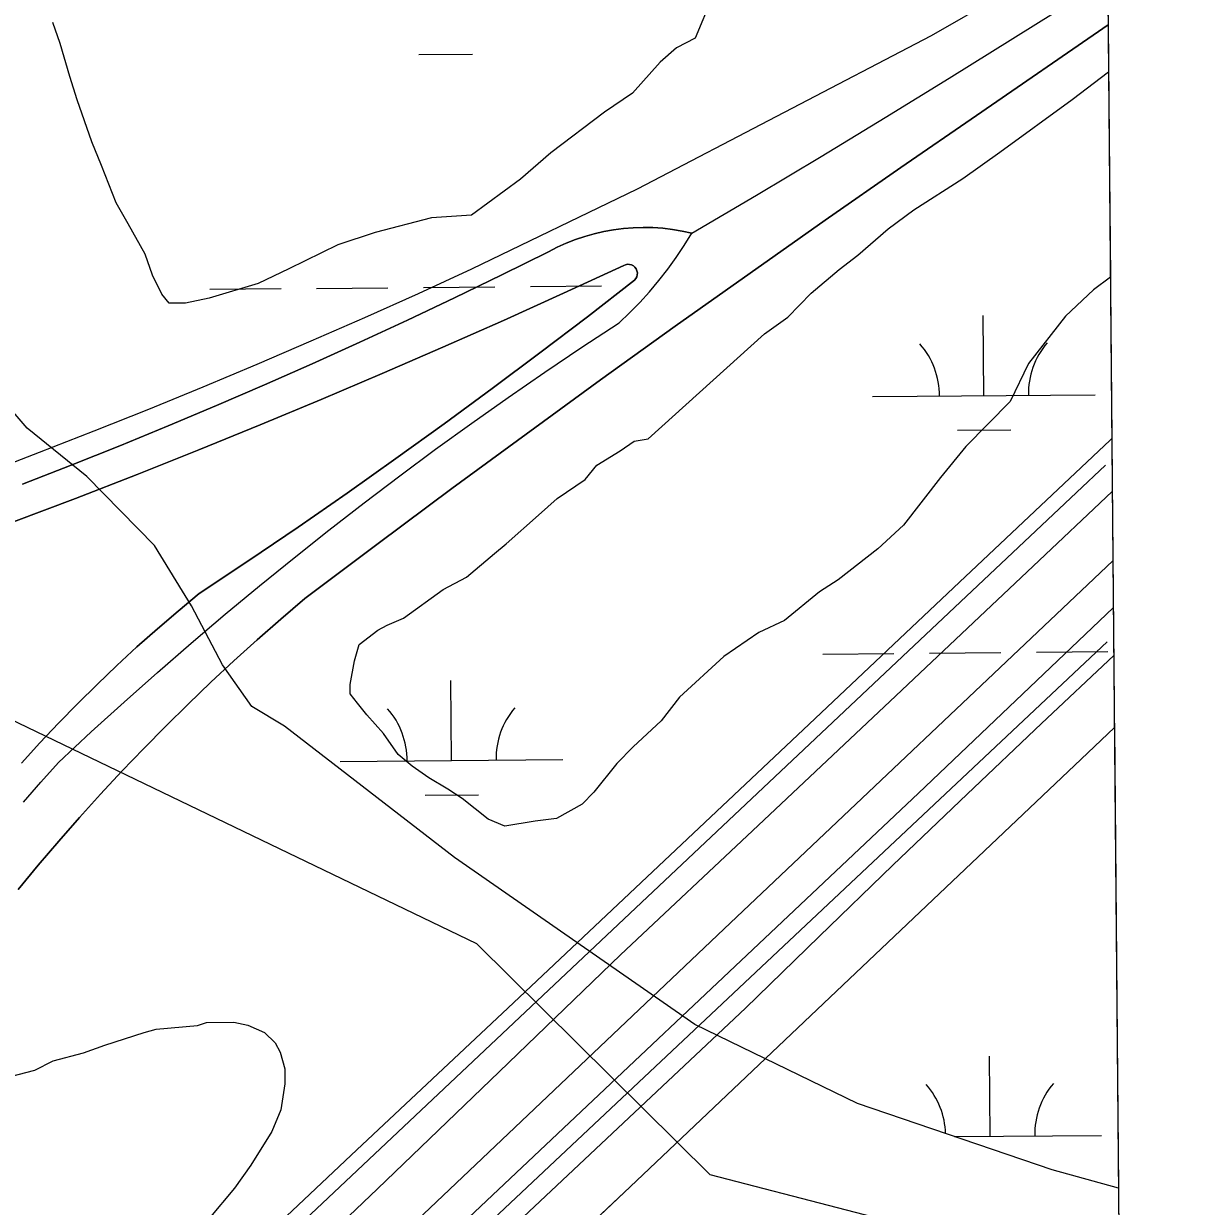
# Model space of a CAD drawing. Extents: x 3568792 to 3606828, y 529143 to 554785.
# Drawn here: x 3602221 to 3602744, y 538380 to 538911 of the extents above; entities that cross this region are included whole.
import ezdxf

# ---------------------------------------------------------------- set-up
doc = ezdxf.new("R2010")
doc.units = 0
for name, color, linetype in [('V-BRDG-OTLN', 7, 'Continuous'), ('V-FLOD-BASE', 7, 'Continuous'), ('V-GRID-FRAM', 7, 'Continuous'), ('V-ROAD-CNTR', 7, 'Continuous'), ('V-SITE-VEGE', 7, 'Continuous'), ('V-WETL-SWMP', 7, 'Continuous')]:
    doc.layers.add(name, color=color, linetype=linetype)

msp = doc.modelspace()

# ---------------------------------------------------------------- linework, layer by layer
at = {"layer": 'V-BRDG-OTLN'}
for p, q in [((3602628.21, 538905.81), (3602707.25, 538951.09)), ((3602707.25, 538951.09), (3602707.6, 538910.57)), ((3602648.56, 538869.83), (3602707.6, 538910.57)), ((3602707.6, 538910.57), (3602648.56, 538869.83)), ((3602707.6, 538910.57), (3602709.25, 538724.73)), ((3602496.28, 538836.9), (3602628.21, 538905.81)), ((3602614.51, 538846.43), (3602648.56, 538869.83)), ((3602648.56, 538869.83), (3602614.51, 538846.43)), ((3602580.59, 538822.85), (3602614.51, 538846.43)), ((3602614.51, 538846.43), (3602580.59, 538822.85)), ((3602421.8, 538800.91), (3602496.28, 538836.9)), ((3602546.8, 538799.1), (3602580.59, 538822.85)), ((3602580.59, 538822.85), (3602546.8, 538799.1)), ((3602397.83, 538789.94), (3602421.8, 538800.91)), ((3602490.06, 538802.49), (3602463.06, 538790.04)), ((3602490.9, 538802.84), (3602490.06, 538802.49)), ((3602491.8, 538803), (3602490.9, 538802.84)), ((3602492.71, 538802.96), (3602491.8, 538803)), ((3602493.59, 538802.72), (3602492.71, 538802.96)), ((3602494.39, 538802.29), (3602493.59, 538802.72)), ((3602495.08, 538801.69), (3602494.39, 538802.29)), ((3602495.62, 538800.95), (3602495.08, 538801.69)), ((3602495.99, 538800.11), (3602495.62, 538800.95)), ((3602473.73, 538779.48), (3602494.88, 538795.91)), ((3602494.88, 538795.91), (3602495.47, 538796.61)), ((3602495.47, 538796.61), (3602495.89, 538797.42)), ((3602495.89, 538797.42), (3602496.12, 538798.3)), ((3602496.16, 538799.21), (3602495.99, 538800.11)), ((3602496.12, 538798.3), (3602496.16, 538799.21)), ((3602513.13, 538775.16), (3602546.8, 538799.1)), ((3602546.8, 538799.1), (3602513.13, 538775.16)), ((3602463.06, 538790.04), (3602435.98, 538777.79)), ((3602373.77, 538779.16), (3602397.83, 538789.94)), ((3602452.43, 538763.25), (3602473.73, 538779.48)), ((3602349.62, 538768.57), (3602373.77, 538779.16)), ((3602435.98, 538777.79), (3602408.79, 538765.75)), ((3602479.59, 538751.05), (3602513.13, 538775.16)), ((3602513.13, 538775.16), (3602479.59, 538751.05)), ((3602325.39, 538758.19), (3602349.62, 538768.57)), ((3602408.79, 538765.75), (3602381.52, 538753.91)), ((3602301.08, 538747.99), (3602325.39, 538758.19)), ((3602430.99, 538747.2), (3602452.43, 538763.25)), ((3602381.52, 538753.91), (3602354.16, 538742.29)), ((3602276.68, 538737.99), (3602301.08, 538747.99)), ((3602446.19, 538726.76), (3602479.59, 538751.05)), ((3602479.59, 538751.05), (3602446.19, 538726.76)), ((3602354.16, 538742.29), (3602326.7, 538730.87)), ((3602409.4, 538731.36), (3602430.99, 538747.2)), ((3602252.2, 538728.18), (3602276.68, 538737.99)), ((3602227.65, 538718.57), (3602252.2, 538728.18)), ((3602326.7, 538730.87), (3602299.16, 538719.65)), ((3602387.66, 538715.71), (3602409.4, 538731.36)), ((3602412.91, 538702.29), (3602446.19, 538726.76)), ((3602446.19, 538726.76), (3602412.91, 538702.29)), ((3602708.55, 538724.07), (3602640.93, 538660.25)), ((3602640.93, 538660.25), (3602708.55, 538724.07)), ((3602709.25, 538724.73), (3602708.55, 538724.07)), ((3602708.55, 538724.07), (3602709.25, 538724.73)), ((3602709.25, 538724.73), (3602709.74, 538669.87)), ((3602203.01, 538709.16), (3602227.65, 538718.57)), ((3602299.16, 538719.65), (3602271.53, 538708.65)), ((3602365.79, 538700.26), (3602387.66, 538715.71)), ((3602271.53, 538708.65), (3602243.83, 538697.86)), ((3602343.77, 538685.01), (3602365.79, 538700.26)), ((3602379.78, 538677.65), (3602412.91, 538702.29)), ((3602412.91, 538702.29), (3602379.78, 538677.65)), ((3602243.83, 538697.86), (3602216.03, 538687.28)), ((3602321.62, 538669.96), (3602343.77, 538685.01)), ((3602346.77, 538652.83), (3602379.78, 538677.65)), ((3602379.78, 538677.65), (3602346.77, 538652.83)), ((3602299.33, 538655.11), (3602321.62, 538669.96)), ((3602709.74, 538669.87), (3602537.99, 538507.2)), ((3602640.93, 538660.25), (3602573.29, 538596.45)), ((3602573.29, 538596.45), (3602640.93, 538660.25)), ((3602289.89, 538647.27), (3602299.33, 538655.11)), ((3602346.77, 538652.83), (3602336.03, 538643.67)), ((3602336.03, 538643.67), (3602346.77, 538652.83)), ((3602280.59, 538639.27), (3602289.89, 538647.27)), ((3602325.42, 538634.36), (3602336.03, 538643.67)), ((3602336.03, 538643.67), (3602325.42, 538634.36)), ((3602271.43, 538631.12), (3602280.59, 538639.27)), ((3602262.4, 538622.8), (3602271.43, 538631.12)), ((3602314.94, 538624.89), (3602325.42, 538634.36)), ((3602325.42, 538634.36), (3602314.94, 538624.89)), ((3602253.53, 538614.33), (3602262.4, 538622.8)), ((3602304.6, 538615.27), (3602314.94, 538624.89)), ((3602314.94, 538624.89), (3602304.6, 538615.27)), ((3602294.4, 538605.5), (3602304.6, 538615.27)), ((3602304.6, 538615.27), (3602294.4, 538605.5)), ((3602244.79, 538605.72), (3602253.53, 538614.33)), ((3602236.21, 538596.95), (3602244.79, 538605.72)), ((3602284.35, 538595.58), (3602294.4, 538605.5)), ((3602294.4, 538605.5), (3602284.35, 538595.58)), ((3602227.77, 538588.04), (3602236.21, 538596.95)), ((3602274.43, 538585.52), (3602284.35, 538595.58)), ((3602284.35, 538595.58), (3602274.43, 538585.52)), ((3602573.29, 538596.45), (3602505.63, 538532.69)), ((3602505.63, 538532.69), (3602573.29, 538596.45)), ((3602695.47, 538580.78), (3602710.41, 538594.93)), ((3602710.41, 538594.93), (3602714.01, 538189.04)), ((3602219.49, 538578.99), (3602227.77, 538588.04)), ((3602264.67, 538575.31), (3602274.43, 538585.52)), ((3602274.43, 538585.52), (3602264.67, 538575.31)), ((3602492.95, 538388.69), (3602695.47, 538580.78)), ((3602255.05, 538564.96), (3602264.67, 538575.31)), ((3602264.67, 538575.31), (3602255.05, 538564.96)), ((3602245.58, 538554.48), (3602255.05, 538564.96)), ((3602255.05, 538564.96), (3602245.58, 538554.48)), ((3602236.27, 538543.85), (3602245.58, 538554.48)), ((3602245.58, 538554.48), (3602236.27, 538543.85)), ((3602236.27, 538543.85), (3602227.1, 538533.1)), ((3602227.1, 538533.1), (3602236.27, 538543.85)), ((3602218.1, 538522.21), (3602227.1, 538533.1)), ((3602227.1, 538533.1), (3602218.1, 538522.21)), ((3602505.63, 538532.69), (3602437.94, 538468.95)), ((3602437.94, 538468.95), (3602505.63, 538532.69)), ((3602537.99, 538507.2), (3602286.53, 538268.62)), ((3602437.94, 538468.95), (3602370.23, 538405.24)), ((3602370.23, 538405.24), (3602437.94, 538468.95)), ((3602370.23, 538405.24), (3602240.14, 538283.01)), ((3602240.14, 538283.01), (3602370.23, 538405.24)), ((3602358.5, 538262.01), (3602492.95, 538388.69))]:
    msp.add_line(p, q, dxfattribs=at)
for points in [[(3602220.38, 538561.42), (3602228.19, 538570.44), (3602236.16, 538579.31), (3602250.83, 538592.94), (3602265.65, 538606.41), (3602280.62, 538619.71), (3602295.74, 538632.84), (3602311, 538645.8), (3602326.41, 538658.59), (3602341.96, 538671.21), (3602357.65, 538683.65), (3602373.47, 538695.92), (3602389.44, 538708.01), (3602405.53, 538719.93), (3602421.76, 538731.66), (3602438.12, 538743.21), (3602454.6, 538754.58), (3602471.22, 538765.76), (3602487.95, 538776.76), (3602492.67, 538781.24), (3602497.22, 538785.88), (3602501.6, 538790.69), (3602505.8, 538795.66), (3602509.81, 538800.78), (3602513.62, 538806.05), (3602517.24, 538811.45), (3602520.66, 538816.99), (3602549.7, 538834.13), (3602578.65, 538851.44), (3602607.49, 538868.91), (3602636.23, 538886.56), (3602664.87, 538904.37), (3602693.4, 538922.36)], [(3602219.97, 538704.23), (3602241.86, 538712.78), (3602263.68, 538721.52), (3602285.41, 538730.45), (3602307.07, 538739.57), (3602328.65, 538748.87), (3602350.14, 538758.37), (3602371.54, 538768.05), (3602392.86, 538777.92), (3602414.09, 538787.97), (3602435.23, 538798.21), (3602456.27, 538808.63), (3602460.21, 538810.65), (3602464.25, 538812.48), (3602468.36, 538814.11), (3602472.56, 538815.53), (3602476.82, 538816.75), (3602481.13, 538817.75), (3602485.49, 538818.54), (3602489.88, 538819.11), (3602494.3, 538819.46), (3602498.73, 538819.59), (3602503.16, 538819.51), (3602507.57, 538819.2), (3602511.97, 538818.68), (3602516.34, 538817.94), (3602520.66, 538816.99)], [(3602216.03, 538687.28), (3602243.83, 538697.86), (3602271.53, 538708.65), (3602299.16, 538719.65), (3602326.7, 538730.87), (3602354.16, 538742.29), (3602381.52, 538753.91), (3602408.79, 538765.75), (3602435.98, 538777.79), (3602463.06, 538790.04), (3602490.06, 538802.49), (3602490.9, 538802.84), (3602491.8, 538803), (3602492.71, 538802.96), (3602493.59, 538802.72), (3602494.39, 538802.29), (3602495.08, 538801.69), (3602495.62, 538800.95), (3602495.99, 538800.11), (3602496.16, 538799.21), (3602496.12, 538798.3), (3602495.89, 538797.42), (3602495.47, 538796.61), (3602494.88, 538795.91), (3602473.73, 538779.48), (3602452.43, 538763.25), (3602430.99, 538747.2), (3602409.4, 538731.36), (3602387.66, 538715.71), (3602365.79, 538700.26), (3602343.77, 538685.01), (3602321.62, 538669.96), (3602299.33, 538655.11), (3602289.89, 538647.27), (3602280.59, 538639.27), (3602271.43, 538631.12), (3602262.4, 538622.8), (3602253.53, 538614.33), (3602244.79, 538605.72), (3602236.21, 538596.95), (3602227.77, 538588.04), (3602219.49, 538578.99)], [(3602612.22, 538609.17), (3602673.98, 538667.44), (3602709.46, 538700.98)], [(3602710.41, 538594.93), (3602695.47, 538580.78), (3602492.95, 538388.69), (3602358.5, 538262.01), (3602346.64, 538262.93), (3602329.03, 538264.12), (3602311.41, 538265.13), (3602304.28, 538265.48), (3602396.47, 538352.26), (3602622.45, 538565.49), (3602709.93, 538648.69)], [(3601703.46, 537676.21), (3602090.81, 538042.26), (3602544.77, 538468.86), (3602577.78, 538501.03), (3602610.94, 538533.06), (3602644.23, 538564.94), (3602677.65, 538596.69), (3602710.12, 538627.26)], [(3601819.05, 537862.39), (3601867.23, 537908.18), (3601915.56, 537953.81), (3601964.03, 537999.29), (3602012.64, 538044.62), (3602061.4, 538089.79), (3602110.3, 538134.81), (3602159.35, 538179.67), (3602214.62, 538231.43), (3602269.72, 538283.37), (3602324.67, 538335.48), (3602379.45, 538387.76), (3602434.07, 538440.22), (3602488.52, 538492.85), (3602550.4, 538550.97), (3602612.22, 538609.17)]]:
    msp.add_lwpolyline(points, dxfattribs=at)
at = {"layer": 'V-FLOD-BASE'}
msp.add_lwpolyline([(3602712.61, 538346.36), (3602528.91, 538394.09), (3602424.1, 538497.74), (3602101.16, 538653.21), (3602068.39, 538686.49), (3601916.46, 538723.55)], dxfattribs=at)
at = {"layer": 'V-GRID-FRAM'}
msp.add_lwpolyline([(3570935.99, 552713.78), (3602582.77, 552980.76), (3602744.09, 534798.43), (3571081.45, 534531.32), (3570935.99, 552713.78)], dxfattribs=at)
at = {"layer": 'V-ROAD-CNTR'}
for points in [[(3602520.66, 538816.99), (3602549.7, 538834.13), (3602578.65, 538851.44), (3602607.49, 538868.91), (3602636.23, 538886.56), (3602664.87, 538904.37), (3602693.4, 538922.36), (3602707.42, 538931.3)], [(3602520.66, 538816.99), (3602516.34, 538817.94), (3602511.97, 538818.68), (3602507.57, 538819.2), (3602503.16, 538819.51), (3602498.73, 538819.59), (3602494.3, 538819.46), (3602489.88, 538819.11), (3602485.49, 538818.54), (3602481.13, 538817.75), (3602476.82, 538816.75), (3602472.56, 538815.53), (3602468.36, 538814.11), (3602464.25, 538812.48), (3602460.21, 538810.65), (3602456.27, 538808.63), (3602435.23, 538798.21), (3602414.09, 538787.97), (3602392.86, 538777.92), (3602371.54, 538768.05), (3602350.14, 538758.37), (3602328.65, 538748.87), (3602307.07, 538739.57), (3602285.41, 538730.45), (3602263.68, 538721.52), (3602241.86, 538712.78), (3602219.97, 538704.23)], [(3602220.38, 538561.42), (3602228.19, 538570.44), (3602236.16, 538579.31), (3602250.83, 538592.94), (3602265.65, 538606.41), (3602280.62, 538619.71), (3602295.74, 538632.84), (3602311, 538645.8), (3602326.41, 538658.59), (3602341.96, 538671.21), (3602357.65, 538683.65), (3602373.47, 538695.92), (3602389.44, 538708.01), (3602405.53, 538719.93), (3602421.76, 538731.66), (3602438.12, 538743.21), (3602454.6, 538754.58), (3602471.22, 538765.76), (3602487.95, 538776.76), (3602492.67, 538781.24), (3602497.22, 538785.88), (3602501.6, 538790.69), (3602505.8, 538795.66), (3602509.81, 538800.78), (3602513.62, 538806.05), (3602517.24, 538811.45), (3602520.66, 538816.99)], [(3602065.35, 538108.61), (3602706.48, 538712.79)], [(3602080.58, 538044.46), (3602707.18, 538633.49)]]:
    msp.add_lwpolyline(points, dxfattribs=at)
at = {"layer": 'V-SITE-VEGE'}
for p, q in [((3602531.06, 538926.05), (3602522.14, 538904.53)), ((3602236.92, 538902.16), (3602233.64, 538911.63)), ((3602241.32, 538887.42), (3602236.92, 538902.16)), ((3602522.14, 538904.53), (3602513.74, 538900.21)), ((3602513.74, 538900.21), (3602506.43, 538893.78)), ((3602506.43, 538893.78), (3602493.91, 538879.9)), ((3602244.62, 538876.9), (3602241.32, 538887.42)), ((3602691.51, 538876.99), (3602707.79, 538889.51)), ((3602707.79, 538889.51), (3602708.61, 538797.23)), ((3602251.19, 538857.96), (3602244.62, 538876.9)), ((3602493.91, 538879.9), (3602481.34, 538871.29)), ((3602659.04, 538853.36), (3602691.51, 538876.99)), ((3602481.34, 538871.29), (3602457.26, 538853.04)), ((3602255.54, 538847.45), (3602251.19, 538857.96)), ((3602457.26, 538853.04), (3602443.67, 538841.26)), ((3602642.28, 538841.53), (3602659.04, 538853.36)), ((3602262.08, 538830.62), (3602255.54, 538847.45)), ((3602443.67, 538841.26), (3602421.68, 538825.15)), ((3602620.27, 538827.53), (3602642.28, 538841.53)), ((3602267.48, 538821.18), (3602262.08, 538830.62)), ((3602608.75, 538818.94), (3602620.27, 538827.53)), ((3602403.73, 538823.87), (3602378.45, 538817.23)), ((3602421.68, 538825.15), (3602403.73, 538823.87)), ((3602275.04, 538807.54), (3602267.48, 538821.18)), ((3602378.45, 538817.23), (3602361.62, 538811.75)), ((3602595.16, 538807.16), (3602608.75, 538818.94)), ((3602361.62, 538811.75), (3602339.56, 538800.92)), ((3602278.32, 538798.07), (3602275.04, 538807.54)), ((3602586.78, 538800.72), (3602595.16, 538807.16)), ((3602339.56, 538800.92), (3602325.91, 538794.41)), ((3602574.23, 538790), (3602586.78, 538800.72)), ((3602282.65, 538789.67), (3602278.32, 538798.07)), ((3602708.61, 538797.23), (3602700.99, 538791.53)), ((3602325.91, 538794.41), (3602303.8, 538787.81)), ((3602563.79, 538779.31), (3602574.23, 538790)), ((3602700.99, 538791.53), (3602688.46, 538779.76)), ((3602285.87, 538785.48), (3602282.65, 538789.67)), ((3602293.26, 538785.57), (3602285.87, 538785.48)), ((3602303.8, 538787.81), (3602293.26, 538785.57)), ((3602688.46, 538779.76), (3602671.81, 538758.43)), ((3602553.32, 538771.79), (3602563.79, 538779.31)), ((3602501.06, 538724.68), (3602553.32, 538771.79)), ((3602671.81, 538758.43), (3602663.56, 538741.42)), ((3602663.56, 538741.42), (3602643.73, 538721.11)), ((3602488.45, 538719.24), (3602494.74, 538723.55)), ((3602494.74, 538723.55), (3602501.06, 538724.68)), ((3602643.73, 538721.11), (3602632.28, 538707.24)), ((3602477.96, 538712.78), (3602488.45, 538719.24)), ((3602472.76, 538706.38), (3602477.96, 538712.78)), ((3602460.18, 538697.77), (3602472.76, 538706.38)), ((3602632.28, 538707.24), (3602615.63, 538685.91)), ((3602451.82, 538690.28), (3602460.18, 538697.77)), ((3602437.19, 538677.43), (3602451.82, 538690.28)), ((3602615.63, 538685.91), (3602604.14, 538675.21)), ((3602419.41, 538662.42), (3602431.95, 538673.14)), ((3602431.95, 538673.14), (3602437.19, 538677.43)), ((3602604.14, 538675.21), (3602586.35, 538661.26)), ((3602408.91, 538657.01), (3602419.41, 538662.42)), ((3602586.35, 538661.26), (3602577.96, 538655.87)), ((3602391.1, 538644.12), (3602408.91, 538657.01)), ((3602577.96, 538655.87), (3602562.26, 538643.01)), ((3602383.74, 538640.86), (3602391.1, 538644.12)), ((3602562.26, 538643.01), (3602550.71, 538637.59)), ((3602371.17, 538632.26), (3602379.55, 538638.7)), ((3602379.55, 538638.7), (3602383.74, 538640.86)), ((3602550.71, 538637.59), (3602534.99, 538626.83)), ((3602369.15, 538624.84), (3602371.17, 538632.26)), ((3602534.99, 538626.83), (3602515.14, 538608.64)), ((3602367.16, 538614.25), (3602369.15, 538624.84)), ((3602367.21, 538610.03), (3602367.16, 538614.25)), ((3602370.43, 538605.84), (3602367.21, 538610.03)), ((3602374.72, 538600.61), (3602370.43, 538605.84)), ((3602515.14, 538608.64), (3602506.81, 538597.97)), ((3602382.22, 538592.25), (3602374.72, 538600.61)), ((3602506.81, 538597.97), (3602494.28, 538586.2)), ((3602388.67, 538582.82), (3602382.22, 538592.25)), ((3602494.28, 538586.2), (3602486.97, 538578.72)), ((3602395.07, 538577.61), (3602388.67, 538582.82)), ((3602402.53, 538572.42), (3602395.07, 538577.61)), ((3602486.97, 538578.72), (3602476.56, 538565.91)), ((3602411.04, 538567.24), (3602402.53, 538572.42)), ((3602417.43, 538563.09), (3602411.04, 538567.24)), ((3602429.17, 538553.72), (3602417.43, 538563.09)), ((3602476.56, 538565.91), (3602471.34, 538560.57)), ((3602471.34, 538560.57), (3602459.8, 538554.09)), ((3602436.6, 538550.64), (3602429.17, 538553.72)), ((3602450.3, 538552.92), (3602436.6, 538550.64)), ((3602459.8, 538554.09), (3602450.3, 538552.92))]:
    msp.add_line(p, q, dxfattribs=at)
msp.add_lwpolyline([(3602214.68, 538438.14), (3602225.6, 538441), (3602233.76, 538445.21), (3602247.4, 538448.8), (3602256.93, 538452.33), (3602274.66, 538458.02), (3602280.11, 538459.45), (3602298.57, 538461.04), (3602302.66, 538462.46), (3602314.97, 538462.61), (3602321.15, 538461.31), (3602328.71, 538457.98), (3602333.56, 538453.25), (3602335.66, 538449.17), (3602337.8, 538441.67), (3602337.89, 538434.83), (3602335.97, 538423.17), (3602331.98, 538413.55), (3602322.59, 538398.38), (3602315.18, 538388.03), (3602303.72, 538374.2)], dxfattribs=at)
at = {"layer": 'V-WETL-SWMP'}
for p, q in [((3602623.93, 548341.59), (3602712.24, 538388.04)), ((3602398.07, 538897.24), (3602422.07, 538897.44)), ((3602304.12, 538791.8), (3602336.11, 538792.07)), ((3602352.11, 538792.21), (3602384.11, 538792.48)), ((3602400.11, 538792.61), (3602432.11, 538792.88)), ((3602448.11, 538793.02), (3602480.11, 538793.29)), ((3602222.03, 538729.46), (3602171.9, 538788.08)), ((3602651.85, 538743.99), (3602651.54, 538779.99)), ((3602601.85, 538743.57), (3602701.85, 538744.42)), ((3602248.97, 538707.65), (3602222.03, 538729.46)), ((3602639.98, 538728.46), (3602663.98, 538728.67)), ((3602279.26, 538676.78), (3602248.97, 538707.65)), ((3602295.84, 538649.65), (3602279.26, 538676.78)), ((3602309.82, 538623.14), (3602295.84, 538649.65)), ((3602579.42, 538627.95), (3602611.41, 538628.22)), ((3602627.41, 538628.35), (3602659.41, 538628.62)), ((3602675.41, 538628.76), (3602707.41, 538629.03)), ((3602323.05, 538604.42), (3602309.82, 538623.14)), ((3602412.75, 538580.11), (3602412.45, 538616.11)), ((3602337.73, 538595.62), (3602323.05, 538604.42)), ((3602413.98, 538536.52), (3602337.73, 538595.62)), ((3602362.75, 538579.69), (3602462.75, 538580.53)), ((3602400.88, 538564.58), (3602424.88, 538564.78)), ((3602521.99, 538461.53), (3602413.98, 538536.52)), ((3602595.04, 538426.07), (3602521.99, 538461.53)), ((3602654.65, 538411.33), (3602654.35, 538447.33)), ((3602682.54, 538396.23), (3602595.04, 538426.07)), ((3602638.66, 538411.2), (3602704.65, 538411.75)), ((3602712.24, 538388.04), (3602682.54, 538396.23))]:
    msp.add_line(p, q, dxfattribs=at)
for centre, start, end in [((3602596.6, 538744), 359.7115, 41.2552), ((3602707.08, 538744.94), 139.7115, 181.2552), ((3602357.5, 538580.12), 359.7115, 41.2552), ((3602467.99, 538581.05), 139.7115, 181.2552), ((3602599.41, 538411.34), 2.0003, 41.2552), ((3602709.89, 538412.27), 139.7115, 181.2552)]:
    msp.add_arc(centre, 35.25, start, end, dxfattribs=at)

doc.saveas('drawing.dxf')
